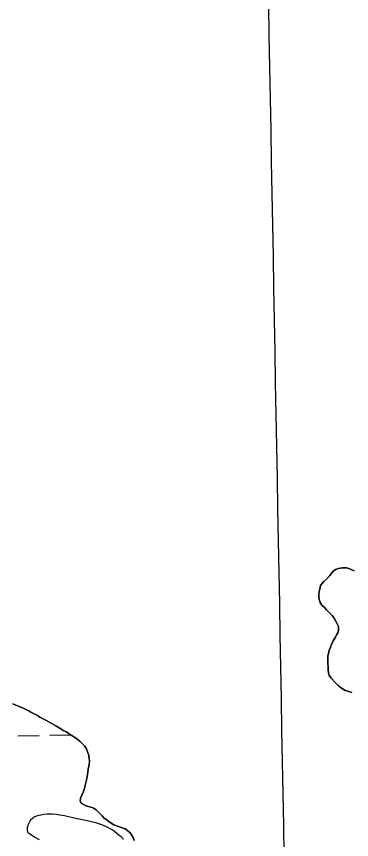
# Model space of a CAD drawing. Extents: x 3925854 to 3964121, y 224593 to 250589.
# Drawn here: x 3945625 to 3946126, y 233230 to 234463 of the extents above; entities that cross this region are included whole.
import ezdxf

# ---------------------------------------------------------------- set-up
doc = ezdxf.new("R2010")
doc.units = 0
for name, color, linetype in [('V-GRID-MAJR', 7, 'Continuous'), ('V-SITE-VEGE', 7, 'Continuous'), ('V-TOPO-SHOR', 7, 'Continuous'), ('V-WETL-SWMP', 7, 'Continuous')]:
    doc.layers.add(name, color=color, linetype=linetype)

msp = doc.modelspace()

# ---------------------------------------------------------------- linework, layer by layer
at = {"layer": 'V-GRID-MAJR'}
msp.add_spline([(3946078.266, 230317.988), (3945968.142, 236374.431), (3945857.954, 242434.345), (3945747.767, 248494.247), (3945747.704, 248497.728)], degree=3, dxfattribs=at)
at = {"layer": 'V-SITE-VEGE'}
msp.add_lwpolyline([(3945659.461, 233229.417), (3945652.011, 233233.609), (3945644.679, 233237.9), (3945643.417, 233238.904), (3945642.518, 233240.1), (3945641.914, 233241.408), (3945641.541, 233242.78), (3945641.359, 233244.171), (3945641.324, 233245.549), (3945641.595, 233248.275), (3945642.164, 233250.741), (3945642.889, 233252.906), (3945643.686, 233254.763), (3945645.398, 233257.843), (3945646.911, 233259.924), (3945648.158, 233261.309), (3945650.178, 233263.031), (3945651.243, 233263.705), (3945652.338, 233264.239), (3945655.433, 233265.401), (3945658.368, 233266.291), (3945661.147, 233266.967), (3945666.414, 233267.836), (3945671.073, 233268.214), (3945675.167, 233268.286), (3945678.758, 233268.174), (3945685.028, 233267.631), (3945689.702, 233266.984), (3945696.628, 233265.724), (3945713.311, 233262.087), (3945730.803, 233258.425), (3945737.33, 233256.854), (3945742.997, 233255.3), (3945747.904, 233253.76), (3945752.154, 233252.248), (3945755.828, 233250.784), (3945759.004, 233249.377), (3945764.472, 233246.614), (3945768.487, 233244.259), (3945771.442, 233242.32), (3945775.779, 233239.108), (3945779.994, 233235.504), (3945781.909, 233233.573), (3945783.488, 233231.672), (3945784.797, 233229.817)], dxfattribs=at)
at = {"layer": 'V-TOPO-SHOR'}
for points in [[(3946130.579, 233632.451), (3946125.707, 233634.266), (3946122.578, 233635.706), (3946118.744, 233636.805), (3946112.796, 233636.885), (3946106.837, 233635.914), (3946102.62, 233634.571), (3946098.38, 233631.478), (3946095.886, 233628.013), (3946093.75, 233625.242), (3946089.488, 233620.401), (3946084.884, 233616.264), (3946082.039, 233612.803), (3946080.258, 233610.378), (3946078.789, 233605.149), (3946078.048, 233602.01), (3946077.632, 233597.117), (3946077.573, 233592.571), (3946079.234, 233585.9), (3946081.968, 233580.967), (3946085.769, 233577.417), (3946088.87, 233573.876), (3946091.286, 233571.396), (3946095.087, 233567.847), (3946097.504, 233565.367), (3946100.6, 233561.478), (3946104.014, 233555.133), (3946106.734, 233549.151), (3946107.021, 233544.248), (3946106.273, 233540.76), (3946104.119, 233536.591), (3946102.325, 233533.115), (3946099.101, 233527.561), (3946096.578, 233521.997), (3946095.128, 233518.167), (3946093.682, 233514.687), (3946092.593, 233511.554), (3946091.845, 233508.064), (3946091.106, 233504.924), (3946091.008, 233497.578), (3946090.961, 233494.08), (3946091.581, 233488.127), (3946091.53, 233484.278), (3946092.165, 233479.371), (3946092.814, 233475.513), (3946096.251, 233470.921), (3946102.118, 233464.894), (3946104.535, 233462.414), (3946106.951, 233459.934), (3946111.113, 233457.079), (3946115.967, 233453.866), (3946120.841, 233452.051), (3946126.766, 233450.224)], [(3945794.76, 233240.161), (3945791.649, 233243.002), (3945787.49, 233245.856), (3945783.31, 233247.311), (3945779.13, 233248.767), (3945775.997, 233249.856), (3945770.778, 233252.025), (3945766.609, 233254.18), (3945763.141, 233256.674), (3945758.988, 233259.879), (3945755.871, 233262.369), (3945753.114, 233265.554), (3945749.657, 233268.749), (3945746.55, 233271.94), (3945744.136, 233274.42), (3945741.011, 233276.212), (3945738.236, 233277.998), (3945734.051, 233279.102), (3945729.173, 233280.566), (3945726.04, 233281.658), (3945721.878, 233284.51), (3945720.17, 233287.683), (3945720.926, 233291.871), (3945723.449, 233297.435), (3945725.626, 233303.354), (3945727.09, 233308.232), (3945727.832, 233311.372), (3945728.583, 233315.21), (3945730.064, 233321.487), (3945731.188, 233327.072), (3945731.936, 233330.56), (3945732.35, 233335.452), (3945733.832, 233341.729), (3945734.275, 233348.721), (3945733.281, 233352.932), (3945732.972, 233356.086), (3945731.62, 233359.602), (3945729.599, 233365.576), (3945726.513, 233370.166), (3945722.716, 233374.063), (3945720.303, 233376.896), (3945715.107, 233380.814), (3945709.213, 233384.74), (3945704.358, 233387.953), (3945699.852, 233391.16), (3945694.982, 233393.325), (3945691.162, 233395.473), (3945683.878, 233400.12), (3945676.587, 233404.415), (3945668.597, 233408.718), (3945664.774, 233410.518), (3945659.912, 233413.383), (3945656.443, 233415.527), (3945651.232, 233418.394), (3945646.368, 233420.907), (3945643.243, 233422.699), (3945639.073, 233424.854), (3945635.94, 233425.945), (3945630.374, 233428.468), (3945626.2, 233430.273), (3945619.591, 233433.158)], [(3945800.898, 233228.186), (3945799.901, 233232.047), (3945796.827, 233237.687), (3945794.76, 233240.161)]]:
    msp.add_lwpolyline(points, dxfattribs=at)
at = {"layer": 'V-WETL-SWMP'}
for p, q in [((3945626.92, 233385.245), (3945658.915, 233385.827)), ((3945674.912, 233386.118), (3945706.267, 233386.688))]:
    msp.add_line(p, q, dxfattribs=at)
for points in [[(3946126.765, 233450.224), (3946120.841, 233452.052), (3946115.967, 233453.866), (3946111.112, 233457.079), (3946106.951, 233459.933), (3946104.535, 233462.414), (3946102.119, 233464.895), (3946096.251, 233470.921), (3946092.814, 233475.514), (3946092.165, 233479.371), (3946091.53, 233484.278), (3946091.581, 233488.126), (3946090.961, 233494.081), (3946091.007, 233497.579), (3946091.105, 233504.925), (3946091.846, 233508.064), (3946092.592, 233511.553), (3946093.683, 233514.687), (3946095.129, 233518.167), (3946096.579, 233521.996), (3946099.102, 233527.56), (3946102.324, 233533.115), (3946104.119, 233536.59), (3946106.274, 233540.76), (3946107.02, 233544.248), (3946106.735, 233549.15), (3946104.015, 233555.134), (3946100.601, 233561.477), (3946097.504, 233565.366), (3946095.088, 233567.847), (3946091.286, 233571.396), (3946088.87, 233573.877), (3946085.768, 233577.417), (3946081.967, 233580.966), (3946079.233, 233585.9), (3946077.573, 233592.57), (3946077.633, 233597.117), (3946078.048, 233602.01), (3946078.789, 233605.149), (3946080.258, 233610.377), (3946082.039, 233612.802), (3946084.884, 233616.263), (3946089.487, 233620.401), (3946093.75, 233625.242), (3946095.885, 233628.013), (3946098.38, 233631.478), (3946102.62, 233634.571), (3946106.836, 233635.914), (3946112.796, 233636.885), (3946118.743, 233636.806), (3946122.577, 233635.705), (3946125.706, 233634.265), (3946130.58, 233632.451)], [(3945619.591, 233433.159), (3945626.2, 233430.272), (3945630.374, 233428.468), (3945635.939, 233425.945), (3945639.073, 233424.854), (3945643.243, 233422.699), (3945646.368, 233420.908), (3945651.232, 233418.395), (3945656.442, 233415.527), (3945659.912, 233413.382), (3945664.773, 233410.518), (3945668.597, 233408.718), (3945676.587, 233404.414), (3945683.877, 233400.119), (3945691.162, 233395.474), (3945694.982, 233393.325), (3945699.852, 233391.161), (3945704.357, 233387.952), (3945709.213, 233384.739), (3945715.108, 233380.813), (3945720.304, 233376.895), (3945722.716, 233374.064), (3945726.513, 233370.166), (3945729.6, 233365.576), (3945731.62, 233359.602), (3945732.973, 233356.086), (3945733.281, 233352.933), (3945734.275, 233348.721), (3945733.832, 233341.73), (3945732.35, 233335.452), (3945731.935, 233330.559), (3945731.189, 233327.071), (3945730.065, 233321.488), (3945728.583, 233315.21), (3945727.832, 233311.372), (3945727.091, 233308.233), (3945725.627, 233303.354), (3945723.449, 233297.435), (3945720.926, 233291.871), (3945720.171, 233287.683), (3945721.878, 233284.511), (3945726.039, 233281.657), (3945729.173, 233280.566), (3945734.052, 233279.102), (3945738.235, 233277.997), (3945741.01, 233276.211), (3945744.135, 233274.42), (3945746.551, 233271.939), (3945749.658, 233268.749), (3945753.114, 233265.554), (3945755.871, 233262.369), (3945758.987, 233259.879), (3945763.142, 233256.675), (3945766.608, 233254.18), (3945770.778, 233252.026), (3945775.997, 233249.857), (3945779.131, 233248.766), (3945783.31, 233247.311), (3945787.489, 233245.856), (3945791.65, 233243.002), (3945794.761, 233240.162), (3945796.827, 233237.686), (3945799.901, 233232.047)], [(3945799.901, 233232.047), (3945800.899, 233228.186)]]:
    msp.add_lwpolyline(points, dxfattribs=at)

doc.saveas('drawing.dxf')
